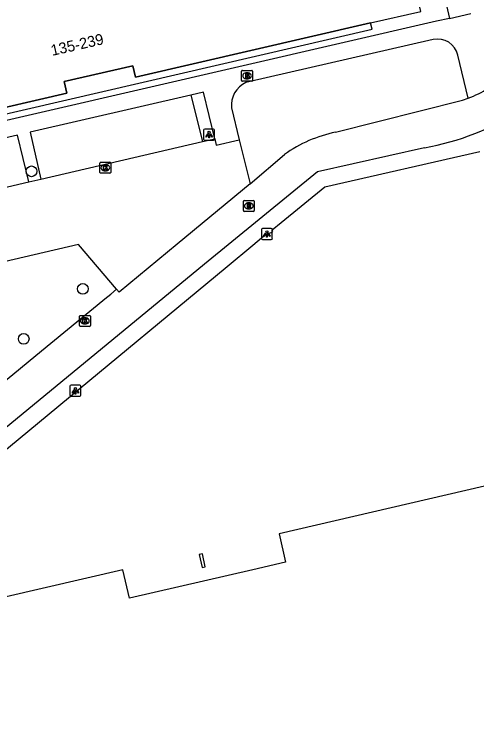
# Model space of a CAD drawing. Extents: x 156414 to 157775, y 382335 to 383765.
# Drawn here: x 156978.2 to 157020.5, y 383453.1 to 383519.1 of the extents above; entities that cross this region are included whole.
import ezdxf

# ---------------------------------------------------------------- set-up
doc = ezdxf.new("R2010")
doc.units = 0
for name, color, linetype in [('IMGEO_Boom', 7, 'Continuous'), ('IMGEO_Brandkraan', 7, 'Continuous'), ('IMGEO_Kolk', 7, 'Continuous'), ('IMGEO_Lichtpunt', 7, 'Continuous'), ('IMGEO_Pand', 7, 'Continuous'), ('IMGEO_Pand_nummerreeks', 7, 'Continuous'), ('IMGEO_Pand_overbouw', 7, 'Continuous'), ('IMGEO_Rijbaan_lokaal_gesloten', 7, 'Continuous'), ('IMGEO_Rioolput', 7, 'Continuous'), ('IMGEO_Voetpad_open', 7, 'Continuous')]:
    doc.layers.add(name, color=color, linetype=linetype)

msp = doc.modelspace()

# ---------------------------------------------------------------- linework, layer by layer
at = {"layer": 'IMGEO_Boom'}
for centre in [(156979.728, 383504.68), (156984.424, 383493.913), (156979.015, 383489.332)]:
    msp.add_circle(centre, 0.489, dxfattribs=at)
at = {"layer": 'IMGEO_Brandkraan'}
for p, q in [((156998.967, 383513.001), (156998.967, 383513.853)), ((156999.042, 383513.927), (156999.894, 383513.927)), ((156999.455, 383513.707), (156999.48, 383513.707)), ((156999.968, 383513.853), (156999.968, 383513.001)), ((156999.894, 383512.927), (156999.042, 383512.927)), ((156999.478, 383513.147), (156999.453, 383513.147))]:
    msp.add_line(p, q, dxfattribs=at)
for points in [[(156998.967, 383513.001), (156998.967, 383513.853)], [(156999.042, 383513.927), (156999.894, 383513.927)], [(156999.315, 383513.627), (156999.315, 383513.227), (156999.528, 383513.227)], [(156999.546, 383513.627), (156999.315, 383513.627)], [(156999.494, 383513.546), (156999.44, 383513.546), (156999.44, 383513.47)], [(156999.44, 383513.47), (156999.493, 383513.47)], [(156999.502, 383513.394), (156999.44, 383513.394), (156999.44, 383513.313)], [(156999.968, 383513.853), (156999.968, 383513.001)], [(156999.894, 383512.927), (156999.042, 383512.927)], [(156999.44, 383513.313), (156999.502, 383513.313)]]:
    msp.add_lwpolyline(points, dxfattribs=at)
for centre, radius, start, end in [((156999.044, 383513.851), 0.0765, 91.55205, 178.44795), ((156999.044, 383513.851), 0.0765, 91.55205, 178.44795), ((156999.495, 383513.508), 0.0379, 267.82845, 90.93552), ((156999.503, 383513.353), 0.0404, 269.87594, 90.50774), ((156999.55, 383513.482), 0.145, 59.4692, 91.53667), ((156999.575, 383513.529), 0.0922, 285.51372, 58.15012), ((156999.58, 383513.337), 0.105, 301.31148, 78.98903), ((156999.892, 383513.851), 0.0765, 1.55205, 88.44795), ((156999.892, 383513.851), 0.0765, 1.55205, 88.44795), ((156999.044, 383513.003), 0.0765, 181.55205, 268.44795), ((156999.044, 383513.003), 0.0765, 181.55205, 268.44795), ((156999.534, 383513.478), 0.251, 268.66757, 293.53466), ((156999.892, 383513.003), 0.0765, 271.55205, 358.44795), ((156999.892, 383513.003), 0.0765, 271.55205, 358.44795)]:
    msp.add_arc(centre, radius, start, end, dxfattribs=at)
for centre, major_axis, ratio, start_param, end_param in [((156999.454, 383513.427), (-0.387, 0.002), 0.722429, 4.712389, 7.853982), ((156999.479, 383513.427), (-0.39, 0.002), 0.717154, 1.570796, 4.712389)]:
    msp.add_ellipse(centre, major_axis=major_axis, ratio=ratio, start_param=start_param, end_param=end_param, dxfattribs=at)
at = {"layer": 'IMGEO_Kolk'}
for p, q in [((156985.985, 383504.581), (156985.985, 383505.433)), ((156986.06, 383505.507), (156986.912, 383505.507)), ((156986.986, 383505.433), (156986.986, 383504.581)), ((156986.473, 383505.287), (156986.498, 383505.287)), ((156986.912, 383504.507), (156986.06, 383504.507)), ((156986.496, 383504.727), (156986.471, 383504.727)), ((156984.117, 383490.556), (156984.117, 383491.408)), ((156984.192, 383491.482), (156985.044, 383491.482)), ((156984.605, 383491.262), (156984.63, 383491.262)), ((156985.118, 383491.408), (156985.118, 383490.556)), ((156985.044, 383490.482), (156984.192, 383490.482)), ((156984.628, 383490.702), (156984.603, 383490.702))]:
    msp.add_line(p, q, dxfattribs=at)
for points in [[(156985.985, 383504.581), (156985.985, 383505.433)], [(156986.06, 383505.507), (156986.912, 383505.507)], [(156986.986, 383505.433), (156986.986, 383504.581)], [(156986.306, 383505.207), (156986.429, 383505.207), (156986.429, 383505.056), (156986.559, 383505.207), (156986.723, 383505.207), (156986.577, 383505.056), (156986.73, 383504.807), (156986.578, 383504.807), (156986.493, 383504.971), (156986.429, 383504.904), (156986.429, 383504.807), (156986.306, 383504.807), (156986.306, 383505.207)], [(156986.912, 383504.507), (156986.06, 383504.507)], [(156984.117, 383490.556), (156984.117, 383491.408)], [(156984.192, 383491.482), (156985.044, 383491.482)], [(156984.438, 383491.182), (156984.561, 383491.182), (156984.561, 383491.031), (156984.691, 383491.182), (156984.855, 383491.182), (156984.709, 383491.031), (156984.862, 383490.782), (156984.71, 383490.782), (156984.625, 383490.946), (156984.561, 383490.879), (156984.561, 383490.782), (156984.438, 383490.782), (156984.438, 383491.182)], [(156985.118, 383491.408), (156985.118, 383490.556)], [(156985.044, 383490.482), (156984.192, 383490.482)]]:
    msp.add_lwpolyline(points, dxfattribs=at)
for centre, start, end in [((156986.062, 383505.431), 91.55205, 178.44795), ((156986.062, 383505.431), 91.55205, 178.44795), ((156986.91, 383505.431), 1.55205, 88.44795), ((156986.91, 383505.431), 1.55205, 88.44795), ((156986.062, 383504.583), 181.55205, 268.44795), ((156986.062, 383504.583), 181.55205, 268.44795), ((156986.91, 383504.583), 271.55205, 358.44795), ((156986.91, 383504.583), 271.55205, 358.44795), ((156984.194, 383491.406), 91.55205, 178.44795), ((156984.194, 383491.406), 91.55205, 178.44795), ((156985.042, 383491.406), 1.55205, 88.44795), ((156985.042, 383491.406), 1.55205, 88.44795), ((156984.194, 383490.558), 181.55205, 268.44795), ((156984.194, 383490.558), 181.55205, 268.44795), ((156985.042, 383490.558), 271.55205, 358.44795), ((156985.042, 383490.558), 271.55205, 358.44795)]:
    msp.add_arc(centre, 0.0765, start, end, dxfattribs=at)
for centre, major_axis, ratio, start_param, end_param in [((156986.472, 383505.007), (-0.387, 0.002), 0.722429, 4.712389, 7.853982), ((156986.497, 383505.007), (-0.39, 0.002), 0.717154, 1.570796, 4.712389), ((156984.604, 383490.982), (-0.387, 0.002), 0.722429, 4.712389, 7.853982), ((156984.629, 383490.982), (-0.39, 0.002), 0.717154, 1.570796, 4.712389)]:
    msp.add_ellipse(centre, major_axis=major_axis, ratio=ratio, start_param=start_param, end_param=end_param, dxfattribs=at)
at = {"layer": 'IMGEO_Lichtpunt'}
for p, q in [((156995.491, 383508.447), (156995.491, 383507.64)), ((156995.491, 383508.447), (156995.491, 383507.64)), ((156996.393, 383508.542), (156995.585, 383508.542)), ((156996.393, 383508.542), (156995.585, 383508.542)), ((156996.487, 383507.64), (156996.487, 383508.447)), ((156996.487, 383507.64), (156996.487, 383508.447)), ((156995.585, 383507.546), (156996.393, 383507.546)), ((156995.585, 383507.546), (156996.393, 383507.546)), ((157000.785, 383499.342), (157000.785, 383498.535)), ((157000.785, 383499.342), (157000.785, 383498.535)), ((157001.687, 383499.437), (157000.879, 383499.437)), ((157001.687, 383499.437), (157000.879, 383499.437)), ((157001.781, 383498.535), (157001.781, 383499.342)), ((157001.781, 383498.535), (157001.781, 383499.342)), ((157000.879, 383498.441), (157001.687, 383498.441)), ((157000.879, 383498.441), (157001.687, 383498.441)), ((156983.252, 383484.992), (156983.252, 383484.185)), ((156983.252, 383484.992), (156983.252, 383484.185)), ((156984.154, 383485.087), (156983.346, 383485.087)), ((156984.154, 383485.087), (156983.346, 383485.087)), ((156984.248, 383484.185), (156984.248, 383484.992)), ((156984.248, 383484.185), (156984.248, 383484.992)), ((156983.346, 383484.091), (156984.154, 383484.091)), ((156983.346, 383484.091), (156984.154, 383484.091))]:
    msp.add_line(p, q, dxfattribs=at)
for points in [[(156995.865, 383508.111), (156995.904, 383508.083), (156995.716, 383507.821), (156995.678, 383507.848), (156995.865, 383508.111)], [(156995.967, 383508.063), (156996.014, 383508.063), (156996.014, 383507.741), (156995.967, 383507.741), (156995.967, 383508.063)], [(156996.077, 383508.083), (156996.115, 383508.11), (156996.302, 383507.848), (156996.263, 383507.82), (156996.077, 383508.083)], [(157001.159, 383499.006), (157001.198, 383498.978), (157001.01, 383498.716), (157000.972, 383498.743), (157001.159, 383499.006)], [(157001.261, 383498.958), (157001.308, 383498.958), (157001.308, 383498.636), (157001.261, 383498.636), (157001.261, 383498.958)], [(157001.371, 383498.978), (157001.409, 383499.005), (157001.596, 383498.743), (157001.557, 383498.715), (157001.371, 383498.978)], [(156983.626, 383484.656), (156983.665, 383484.628), (156983.477, 383484.366), (156983.439, 383484.393), (156983.626, 383484.656)], [(156983.728, 383484.608), (156983.775, 383484.608), (156983.775, 383484.286), (156983.728, 383484.286), (156983.728, 383484.608)], [(156983.838, 383484.628), (156983.876, 383484.655), (156984.063, 383484.393), (156984.024, 383484.365), (156983.838, 383484.628)]]:
    msp.add_lwpolyline(points, dxfattribs=at)
for centre in [(156995.99, 383508.245), (157001.284, 383499.14), (156983.751, 383484.79)]:
    msp.add_circle(centre, 0.0994, dxfattribs=at)
for centre, start, end in [((156995.585, 383508.447), 90, 180), ((156995.585, 383508.447), 90, 180), ((156996.393, 383508.447), 0, 90), ((156996.393, 383508.447), 0, 90), ((156995.585, 383507.64), 180, 270), ((156995.585, 383507.64), 180, 270), ((156996.393, 383507.64), 270, 0), ((156996.393, 383507.64), 270, 360), ((157000.879, 383499.342), 90, 180), ((157000.879, 383499.342), 90, 180), ((157001.687, 383499.342), 0, 90), ((157001.687, 383499.342), 0, 90), ((157000.879, 383498.535), 180, 270), ((157000.879, 383498.535), 180, 270), ((157001.687, 383498.535), 270, 0), ((157001.687, 383498.535), 270, 360), ((156983.346, 383484.992), 90, 180), ((156983.346, 383484.992), 90, 180), ((156984.154, 383484.992), 0, 90), ((156984.154, 383484.992), 0, 90), ((156983.346, 383484.185), 180, 270), ((156983.346, 383484.185), 180, 270), ((156984.154, 383484.185), 270, 0), ((156984.154, 383484.185), 270, 360)]:
    msp.add_arc(centre, 0.0946, start, end, dxfattribs=at)
at = {"layer": 'IMGEO_Pand'}
for points in [[(156957.69, 383534.013), (156957.972, 383532.796), (156963.85, 383507.43), (156968.422, 383508.467), (156982.953, 383511.84), (156982.705, 383512.912), (156989.005, 383514.353), (156989.252, 383513.303), (157010.768, 383518.266), (157015.37, 383519.329), (157009.52, 383544.701), (157009.237, 383545.921)], [(157024.629, 383476.633), (157002.397, 383471.49), (157003.001, 383468.878), (156999.999, 383468.186), (156988.696, 383465.582), (156988.093, 383468.194), (156963.002, 383462.397), (156963.068, 383462.037), (156963.363, 383462.091), (156971.081, 383452.728)], [(156995.349, 383468.403), (156995.646, 383468.467), (156995.393, 383469.64), (156995.096, 383469.576), (156995.349, 383468.403)]]:
    msp.add_lwpolyline(points, dxfattribs=at)
at = {"layer": 'IMGEO_Pand_overbouw'}
msp.add_lwpolyline([(157010.768, 383518.266), (156989.252, 383513.303), (156989.005, 383514.353), (156982.705, 383512.912), (156982.953, 383511.84), (156968.422, 383508.467), (156968.562, 383507.898), (157010.917, 383517.69)], close=True, dxfattribs=at)
at = {"layer": 'IMGEO_Rijbaan_lokaal_gesloten'}
for points in [[(157007.58, 383508.26), (157019.196, 383511.193), (157019.708, 383511.368)], [(157015.707, 383506.828), (157005.917, 383504.621), (156995.565, 383496.169), (156912.475, 383427.759)], [(156999.739, 383503.534), (157002.896, 383506.212)], [(156999.739, 383503.534), (156993.079, 383498.015), (156987.746, 383493.623), (156987.515, 383493.895)], [(156974.339, 383483.054), (156980.657, 383488.243), (156986.273, 383492.854), (156986.443, 383492.994), (156986.979, 383493.445), (156987.515, 383493.895)]]:
    msp.add_lwpolyline(points, dxfattribs=at)
for centre, radius, start, end in [((157016.465, 383520.058), 9.276, 290.46726, 303.32878), ((157011.12, 383531.771), 25.362, 280.4193, 302.10409), ((157009.92, 383496.529), 11.962, 101.2786, 125.95449)]:
    msp.add_arc(centre, radius, start, end, dxfattribs=at)
at = {"layer": 'IMGEO_Rioolput'}
for p, q in [((156999.131, 383501.087), (156999.131, 383501.939)), ((156999.206, 383502.013), (157000.058, 383502.013)), ((156999.619, 383501.793), (156999.644, 383501.793)), ((157000.132, 383501.939), (157000.132, 383501.087)), ((157000.058, 383501.013), (156999.206, 383501.013)), ((156999.642, 383501.233), (156999.617, 383501.233))]:
    msp.add_line(p, q, dxfattribs=at)
for points in [[(156999.131, 383501.087), (156999.131, 383501.939)], [(156999.206, 383502.013), (157000.058, 383502.013)], [(156999.72, 383501.711), (156999.468, 383501.713), (156999.468, 383501.313)], [(156999.468, 383501.313), (156999.592, 383501.313), (156999.592, 383501.475), (156999.603, 383501.475)], [(156999.646, 383501.632), (156999.592, 383501.632), (156999.592, 383501.551)], [(156999.592, 383501.551), (156999.644, 383501.551)], [(157000.132, 383501.939), (157000.132, 383501.087)], [(157000.058, 383501.013), (156999.206, 383501.013)], [(156999.65, 383501.446), (156999.721, 383501.313), (156999.861, 383501.313), (156999.796, 383501.439)]]:
    msp.add_lwpolyline(points, dxfattribs=at)
for centre, radius, start, end in [((156999.208, 383501.937), 0.0765, 91.55205, 178.44795), ((156999.208, 383501.937), 0.0765, 91.55205, 178.44795), ((156999.602, 383501.422), 0.0533, 26.02933, 88.69889), ((156999.628, 383501.74), 0.19, 274.7715, 282.96867), ((156999.652, 383501.536), 0.0964, 77.00612, 93.18647), ((156999.666, 383501.593), 0.0378, 276.66336, 79.67722), ((156999.719, 383501.601), 0.109, 350.36119, 89.41601), ((156999.717, 383501.601), 0.112, 277.58423, 350.98172), ((156999.701, 383501.386), 0.108, 29.51342, 73.79051), ((157000.056, 383501.937), 0.0765, 1.55205, 88.44795), ((157000.056, 383501.937), 0.0765, 1.55205, 88.44795), ((156999.208, 383501.089), 0.0765, 181.55205, 268.44795), ((156999.208, 383501.089), 0.0765, 181.55205, 268.44795), ((157000.056, 383501.089), 0.0765, 271.55205, 358.44795), ((157000.056, 383501.089), 0.0765, 271.55205, 358.44795)]:
    msp.add_arc(centre, radius, start, end, dxfattribs=at)
for centre, major_axis, ratio, start_param, end_param in [((156999.618, 383501.513), (-0.387, 0.002), 0.722429, 4.712389, 7.853982), ((156999.643, 383501.513), (-0.39, 0.002), 0.717154, 1.570796, 4.712389)]:
    msp.add_ellipse(centre, major_axis=major_axis, ratio=ratio, start_param=start_param, end_param=end_param, dxfattribs=at)
at = {"layer": 'IMGEO_Voetpad_open'}
for points in [[(157011.588, 383546.458), (157018.01, 383518.684)], [(157018.01, 383518.684), (157016.807, 383518.43), (156962.872, 383505.984)], [(157018.01, 383518.684), (157019.966, 383519.135)], [(157016.513, 383516.76), (156999.367, 383512.815)], [(157019.708, 383511.368), (157018.782, 383515.321)], [(156994.312, 383511.657), (156979.595, 383508.256), (156980.594, 383503.967)], [(156996.516, 383507.663), (156995.481, 383511.927), (156994.312, 383511.657)], [(156994.312, 383511.657), (156995.391, 383507.402)], [(156998.045, 383510.492), (156998.757, 383507.577)], [(156979.471, 383503.706), (156978.454, 383507.993), (156970.799, 383506.224), (156971.804, 383501.926)], [(156980.594, 383503.967), (156995.391, 383507.402)], [(156995.391, 383507.402), (156996.516, 383507.663)], [(156996.516, 383507.663), (156996.653, 383507.076), (156998.757, 383507.577)], [(156998.757, 383507.577), (156999.739, 383503.534)], [(156911.382, 383422.7), (156910.947, 383424.514), (156911.127, 383424.693), (156930.809, 383440.919), (156966.776, 383470.447), (156997.648, 383495.955), (156999.999, 383497.929), (157001.183, 383498.923), (157001.765, 383499.109), (157001.826, 383499.205), (157001.757, 383499.332), (157002.58, 383500), (157006.596, 383503.263), (157020.794, 383506.487)], [(156971.804, 383501.926), (156979.471, 383503.706)], [(156979.471, 383503.706), (156980.594, 383503.967)], [(156987.515, 383493.895), (156984.047, 383497.982), (156974.965, 383495.886)]]:
    msp.add_lwpolyline(points, dxfattribs=at)
for centre, radius, start, end in [((157016.896, 383514.855), 1.943, 13.88123, 101.35302), ((157000.311, 383510.74), 2.279, 114.46059, 186.25172)]:
    msp.add_arc(centre, radius, start, end, dxfattribs=at)

# ---------------------------------------------------------------- texts
at = {"layer": 'IMGEO_Pand_nummerreeks'}
msp.add_text('135-239', height=1, rotation=12.89155, dxfattribs=at).set_placement((156981.627, 383515.25))

doc.saveas('drawing.dxf')
